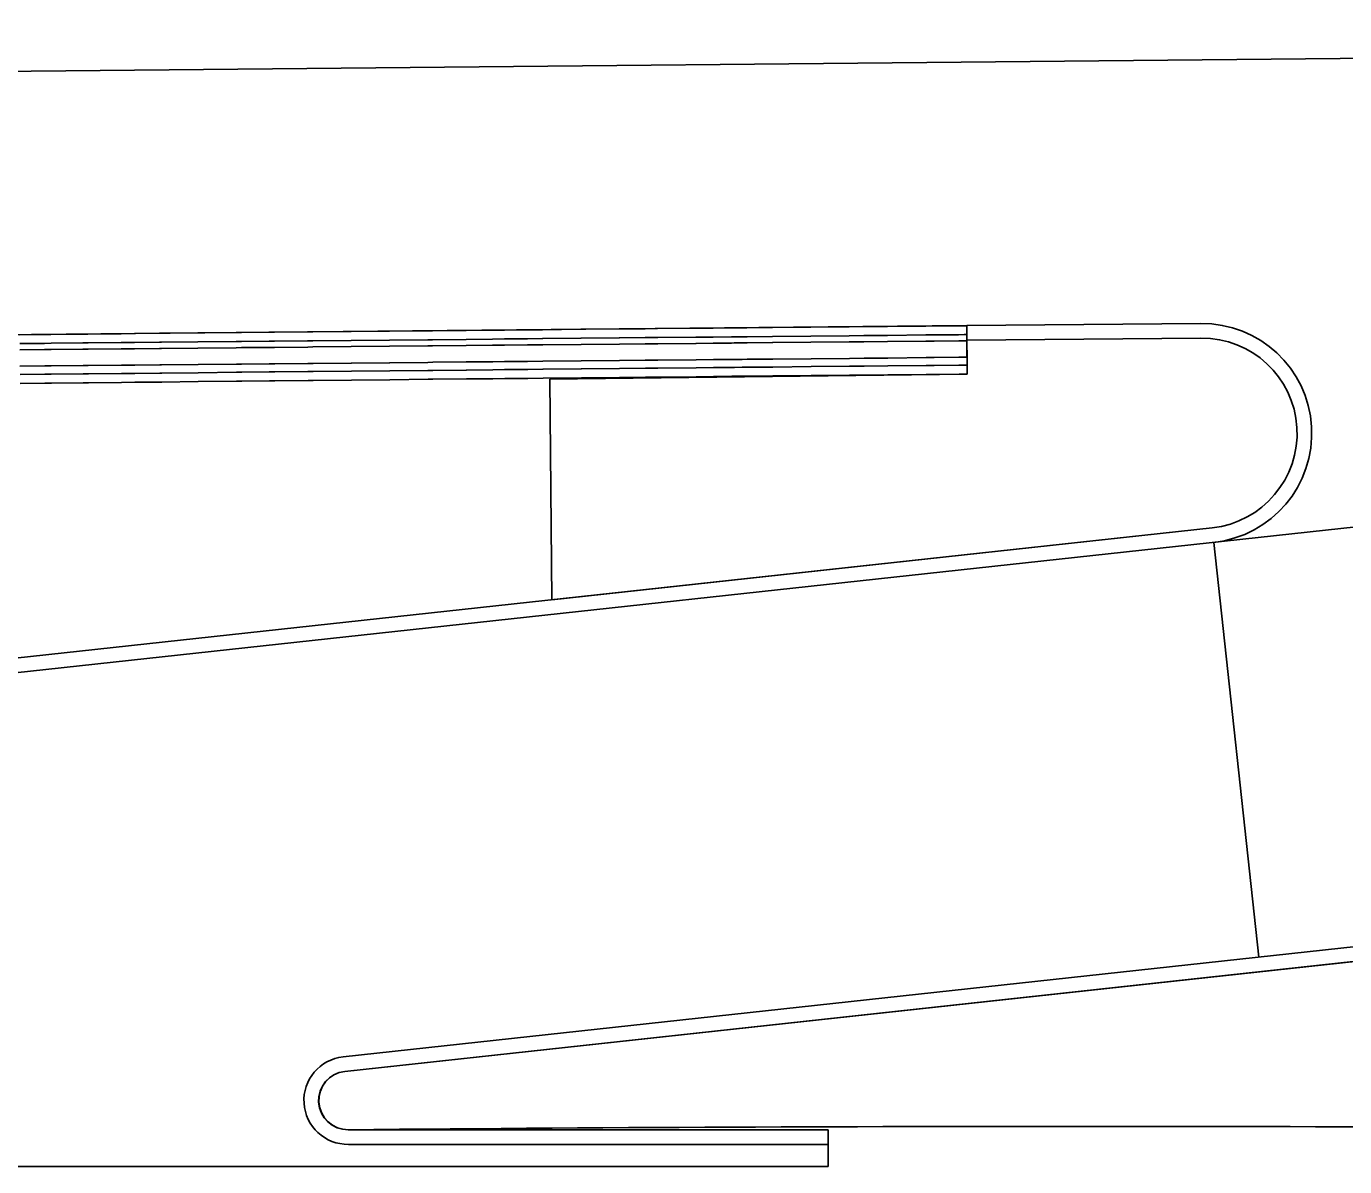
# Model space of a CAD drawing. Extents: x 2145380 to 2157287, y 139568 to 149130.
# Drawn here: x 2146175.8 to 2146235.8, y 142952.4 to 143004.3 of the extents above; entities that cross this region are included whole.
import ezdxf

# ---------------------------------------------------------------- set-up
doc = ezdxf.new("R2010")
doc.units = 0
doc.layers.add('PR_PREVIOUSLY CONSTRUCTED', color=7, linetype='Continuous')

msp = doc.modelspace()

# ---------------------------------------------------------------- linework, layer by layer
at = {"layer": 'PR_PREVIOUSLY CONSTRUCTED'}
for p, q in [((2146390.611, 143004.326), (2146054.286, 143001.137)), ((2146218.568, 142990.694), (2146054.4, 142989.138)), ((2146218.568, 142990.694), (2146229.228, 142990.795)), ((2146218.588, 142988.492), (2146218.568, 142990.693)), ((2146218.574, 142990.027), (2146229.234, 142990.128)), ((2146149.303, 142972.055), (2146271.044, 142985.315)), ((2146149.231, 142972.717), (2146229.745, 142981.488)), ((2146229.817, 142980.825), (2146231.874, 142961.936)), ((2146190.182, 142957.395), (2146392.33, 142979.414)), ((2146190.254, 142956.732), (2146392.402, 142978.751)), ((2146190.425, 142954.074), (2146212.27, 142954.063)), ((2146212.27, 142954.063), (2146212.269, 142952.396)), ((2146190.425, 142953.407), (2146212.27, 142953.396))]:
    msp.add_line(p, q, dxfattribs=at)
for points in [[(2146175.459, 142990.284), (2146176.589, 142990.295), (2146176.593, 142990.295), (2146176.883, 142990.298), (2146178.333, 142990.312), (2146178.337, 142990.312), (2146178.565, 142990.314), (2146178.569, 142990.314), (2146180.077, 142990.328), (2146180.081, 142990.328), (2146180.685, 142990.334), (2146181.821, 142990.345), (2146181.825, 142990.345), (2146181.907, 142990.345), (2146183.565, 142990.361), (2146183.569, 142990.361), (2146185.309, 142990.378), (2146185.313, 142990.378), (2146185.55, 142990.38), (2146186.807, 142990.392), (2146186.808, 142990.392), (2146186.898, 142990.393), (2146186.931, 142990.393), (2146187.053, 142990.394), (2146187.057, 142990.394), (2146188.565, 142990.409), (2146188.569, 142990.409), (2146188.798, 142990.411), (2146188.801, 142990.411), (2146190.542, 142990.427), (2146190.546, 142990.427), (2146192.286, 142990.444), (2146192.29, 142990.444), (2146194.03, 142990.46), (2146194.034, 142990.46), (2146194.25, 142990.462), (2146195.774, 142990.477), (2146195.778, 142990.477), (2146196.98, 142990.488), (2146197.518, 142990.493), (2146197.522, 142990.494), (2146198.565, 142990.503), (2146198.568, 142990.503), (2146199.262, 142990.51), (2146199.266, 142990.51), (2146201.006, 142990.527), (2146201.01, 142990.527), (2146202.75, 142990.543), (2146202.754, 142990.543), (2146203.926, 142990.554), (2146204.495, 142990.56), (2146204.498, 142990.56), (2146206.239, 142990.576), (2146206.243, 142990.576), (2146207.028, 142990.584), (2146207.862, 142990.592), (2146207.983, 142990.593), (2146207.987, 142990.593), (2146208.327, 142990.596), (2146208.328, 142990.596), (2146208.564, 142990.598), (2146208.568, 142990.598), (2146209.727, 142990.609), (2146209.731, 142990.609), (2146211.471, 142990.626), (2146211.475, 142990.626), (2146213.215, 142990.642), (2146213.219, 142990.642), (2146213.881, 142990.649), (2146214.959, 142990.659), (2146214.963, 142990.659), (2146216.703, 142990.675), (2146216.707, 142990.675), (2146217.076, 142990.679), (2146218.199, 142990.69), (2146218.447, 142990.692), (2146218.451, 142990.692), (2146218.564, 142990.693), (2146218.568, 142990.693)], [(2146175.463, 142989.878), (2146176.593, 142989.889), (2146176.597, 142989.889), (2146176.887, 142989.892), (2146178.337, 142989.905), (2146178.341, 142989.905), (2146178.569, 142989.908), (2146178.573, 142989.908), (2146180.081, 142989.922), (2146180.085, 142989.922), (2146180.689, 142989.928), (2146181.825, 142989.938), (2146181.829, 142989.938), (2146181.911, 142989.939), (2146183.569, 142989.955), (2146183.573, 142989.955), (2146185.313, 142989.972), (2146185.317, 142989.972), (2146185.554, 142989.974), (2146186.811, 142989.986), (2146186.812, 142989.986), (2146186.902, 142989.987), (2146186.935, 142989.987), (2146187.057, 142989.988), (2146187.061, 142989.988), (2146188.569, 142990.002), (2146188.573, 142990.002), (2146188.801, 142990.005), (2146188.805, 142990.005), (2146190.546, 142990.021), (2146190.549, 142990.021), (2146192.29, 142990.038), (2146192.294, 142990.038), (2146194.034, 142990.054), (2146194.038, 142990.054), (2146194.254, 142990.056), (2146195.778, 142990.071), (2146195.782, 142990.071), (2146196.983, 142990.082), (2146197.522, 142990.087), (2146197.526, 142990.087), (2146198.568, 142990.097), (2146198.572, 142990.097), (2146199.266, 142990.104), (2146199.27, 142990.104), (2146201.01, 142990.12), (2146201.014, 142990.12), (2146202.754, 142990.137), (2146202.758, 142990.137), (2146203.93, 142990.148), (2146204.498, 142990.153), (2146204.502, 142990.153), (2146206.243, 142990.17), (2146206.246, 142990.17), (2146207.032, 142990.177), (2146207.866, 142990.185), (2146207.987, 142990.186), (2146207.99, 142990.186), (2146208.331, 142990.19), (2146208.332, 142990.19), (2146208.568, 142990.192), (2146208.572, 142990.192), (2146209.731, 142990.203), (2146209.735, 142990.203), (2146211.475, 142990.22), (2146211.479, 142990.22), (2146213.219, 142990.236), (2146213.223, 142990.236), (2146213.885, 142990.242), (2146214.963, 142990.253), (2146214.967, 142990.253), (2146216.707, 142990.269), (2146216.711, 142990.269), (2146217.08, 142990.273), (2146218.202, 142990.283), (2146218.451, 142990.286), (2146218.455, 142990.286), (2146218.568, 142990.287), (2146218.571, 142990.287)], [(2146175.466, 142989.597), (2146176.595, 142989.608), (2146176.599, 142989.608), (2146176.89, 142989.61), (2146178.339, 142989.624), (2146178.343, 142989.624), (2146178.572, 142989.626), (2146178.576, 142989.626), (2146180.084, 142989.641), (2146180.087, 142989.641), (2146180.692, 142989.646), (2146181.828, 142989.657), (2146181.832, 142989.657), (2146181.914, 142989.658), (2146183.572, 142989.674), (2146183.576, 142989.674), (2146185.316, 142989.69), (2146185.32, 142989.69), (2146185.556, 142989.693), (2146186.814, 142989.704), (2146186.815, 142989.704), (2146186.904, 142989.705), (2146186.938, 142989.706), (2146187.06, 142989.707), (2146187.064, 142989.707), (2146188.572, 142989.721), (2146188.575, 142989.721), (2146188.804, 142989.723), (2146188.808, 142989.723), (2146190.548, 142989.74), (2146190.552, 142989.74), (2146192.292, 142989.756), (2146192.296, 142989.756), (2146194.036, 142989.773), (2146194.04, 142989.773), (2146194.256, 142989.775), (2146195.781, 142989.789), (2146195.784, 142989.79), (2146196.986, 142989.801), (2146197.525, 142989.806), (2146197.529, 142989.806), (2146198.571, 142989.816), (2146198.575, 142989.816), (2146199.269, 142989.823), (2146199.273, 142989.823), (2146201.013, 142989.839), (2146201.017, 142989.839), (2146202.757, 142989.856), (2146202.761, 142989.856), (2146203.932, 142989.867), (2146204.501, 142989.872), (2146204.505, 142989.872), (2146206.245, 142989.889), (2146206.249, 142989.889), (2146207.035, 142989.896), (2146207.869, 142989.904), (2146207.989, 142989.905), (2146207.993, 142989.905), (2146208.334, 142989.908), (2146208.335, 142989.908), (2146208.571, 142989.911), (2146208.575, 142989.911), (2146209.733, 142989.922), (2146209.737, 142989.922), (2146211.478, 142989.938), (2146211.481, 142989.938), (2146213.222, 142989.955), (2146213.225, 142989.955), (2146213.888, 142989.961), (2146214.966, 142989.971), (2146214.97, 142989.971), (2146216.71, 142989.988), (2146216.714, 142989.988), (2146217.083, 142989.991), (2146218.205, 142990.002), (2146218.454, 142990.004), (2146218.458, 142990.004), (2146218.57, 142990.006), (2146218.574, 142990.006)], [(2146229.234, 142990.128), (2146218.574, 142990.027), (2146218.588, 142988.492), (2146199.59, 142988.262)], [(2146175.473, 142988.847), (2146176.602, 142988.858), (2146176.606, 142988.858), (2146176.897, 142988.86), (2146178.347, 142988.874), (2146178.35, 142988.874), (2146178.579, 142988.876), (2146178.583, 142988.876), (2146180.091, 142988.891), (2146180.095, 142988.891), (2146180.699, 142988.896), (2146181.835, 142988.907), (2146181.839, 142988.907), (2146181.921, 142988.908), (2146183.579, 142988.924), (2146183.583, 142988.924), (2146185.323, 142988.94), (2146185.327, 142988.94), (2146185.564, 142988.943), (2146186.821, 142988.954), (2146186.822, 142988.955), (2146186.911, 142988.955), (2146186.945, 142988.956), (2146187.067, 142988.957), (2146187.071, 142988.957), (2146188.579, 142988.971), (2146188.583, 142988.971), (2146188.811, 142988.973), (2146188.815, 142988.973), (2146190.555, 142988.99), (2146190.559, 142988.99), (2146192.299, 142989.006), (2146192.303, 142989.006), (2146194.044, 142989.023), (2146194.047, 142989.023), (2146194.263, 142989.025), (2146195.788, 142989.04), (2146195.792, 142989.04), (2146196.993, 142989.051), (2146197.532, 142989.056), (2146197.536, 142989.056), (2146198.578, 142989.066), (2146198.582, 142989.066), (2146199.276, 142989.073), (2146199.28, 142989.073), (2146201.02, 142989.089), (2146201.024, 142989.089), (2146202.764, 142989.106), (2146202.768, 142989.106), (2146203.94, 142989.117), (2146204.508, 142989.122), (2146204.512, 142989.122), (2146206.252, 142989.139), (2146206.256, 142989.139), (2146207.042, 142989.146), (2146207.876, 142989.154), (2146207.996, 142989.155), (2146208, 142989.155), (2146208.341, 142989.159), (2146208.342, 142989.159), (2146208.578, 142989.161), (2146208.582, 142989.161), (2146209.741, 142989.172), (2146209.744, 142989.172), (2146211.485, 142989.188), (2146211.488, 142989.188), (2146213.229, 142989.205), (2146213.233, 142989.205), (2146213.895, 142989.211), (2146214.973, 142989.221), (2146214.977, 142989.221), (2146216.717, 142989.238), (2146216.721, 142989.238), (2146217.09, 142989.241), (2146218.212, 142989.252), (2146218.461, 142989.254), (2146218.465, 142989.254), (2146218.577, 142989.256), (2146218.581, 142989.256)], [(2146175.476, 142988.467), (2146176.606, 142988.479), (2146176.61, 142988.479), (2146176.901, 142988.482), (2146178.35, 142988.497), (2146178.354, 142988.497), (2146178.583, 142988.499), (2146178.587, 142988.499), (2146180.094, 142988.515), (2146180.098, 142988.515), (2146180.703, 142988.521), (2146181.838, 142988.533), (2146181.842, 142988.533), (2146181.925, 142988.534), (2146183.582, 142988.552), (2146183.586, 142988.552), (2146185.327, 142988.57), (2146185.33, 142988.57), (2146185.567, 142988.572), (2146186.824, 142988.585), (2146186.825, 142988.585), (2146186.915, 142988.586), (2146186.948, 142988.587), (2146187.071, 142988.588), (2146187.074, 142988.588), (2146188.582, 142988.603), (2146188.586, 142988.603), (2146188.815, 142988.605), (2146188.819, 142988.605), (2146190.559, 142988.623), (2146190.563, 142988.623), (2146192.303, 142988.64), (2146192.307, 142988.64), (2146194.047, 142988.657), (2146194.051, 142988.657), (2146194.267, 142988.659), (2146195.791, 142988.674), (2146195.795, 142988.674), (2146196.997, 142988.686), (2146197.535, 142988.691), (2146197.539, 142988.691), (2146198.582, 142988.702), (2146198.586, 142988.702), (2146199.279, 142988.709), (2146199.283, 142988.709), (2146201.023, 142988.726), (2146201.027, 142988.726), (2146202.768, 142988.743), (2146202.771, 142988.743), (2146203.943, 142988.754), (2146204.512, 142988.76), (2146204.515, 142988.76), (2146206.256, 142988.777), (2146206.26, 142988.777), (2146207.045, 142988.785), (2146207.879, 142988.793), (2146208, 142988.794), (2146208.004, 142988.794), (2146208.345, 142988.798), (2146208.346, 142988.798), (2146208.581, 142988.8), (2146208.585, 142988.8), (2146209.744, 142988.811), (2146209.748, 142988.811), (2146211.488, 142988.829), (2146211.492, 142988.829), (2146213.232, 142988.846), (2146213.236, 142988.846), (2146213.898, 142988.852), (2146214.976, 142988.863), (2146214.98, 142988.863), (2146216.72, 142988.88), (2146216.724, 142988.88), (2146217.093, 142988.883), (2146218.216, 142988.894), (2146218.464, 142988.897), (2146218.468, 142988.897), (2146218.585, 142988.898)], [(2146175.48, 142988.061), (2146176.61, 142988.072), (2146176.614, 142988.072), (2146176.905, 142988.075), (2146178.354, 142988.091), (2146178.358, 142988.091), (2146178.587, 142988.093), (2146178.59, 142988.093), (2146180.098, 142988.109), (2146180.102, 142988.109), (2146180.706, 142988.115), (2146181.842, 142988.127), (2146181.846, 142988.127), (2146181.928, 142988.128), (2146183.586, 142988.145), (2146183.59, 142988.145), (2146185.33, 142988.164), (2146185.334, 142988.164), (2146185.571, 142988.166), (2146186.828, 142988.179), (2146186.829, 142988.179), (2146186.919, 142988.18), (2146186.952, 142988.18), (2146187.074, 142988.182), (2146187.078, 142988.182), (2146188.586, 142988.197), (2146188.59, 142988.197), (2146188.819, 142988.199), (2146188.822, 142988.199), (2146190.563, 142988.216), (2146190.567, 142988.216), (2146192.307, 142988.233), (2146192.311, 142988.233), (2146194.051, 142988.251), (2146194.055, 142988.251), (2146194.271, 142988.253), (2146195.795, 142988.268), (2146195.799, 142988.268), (2146197.001, 142988.28), (2146197.539, 142988.285), (2146197.543, 142988.285), (2146198.586, 142988.295), (2146198.589, 142988.295), (2146199.283, 142988.302), (2146199.287, 142988.302), (2146201.027, 142988.319), (2146201.031, 142988.319), (2146202.771, 142988.337), (2146202.775, 142988.337), (2146203.947, 142988.348), (2146204.515, 142988.354), (2146204.519, 142988.354), (2146206.26, 142988.371), (2146206.263, 142988.371), (2146207.049, 142988.379), (2146207.883, 142988.387), (2146208.004, 142988.388), (2146208.008, 142988.388), (2146208.348, 142988.391), (2146208.349, 142988.391), (2146208.585, 142988.394), (2146208.589, 142988.394), (2146209.748, 142988.405), (2146209.752, 142988.405), (2146211.492, 142988.422), (2146211.496, 142988.422), (2146213.236, 142988.439), (2146213.24, 142988.439), (2146213.902, 142988.446), (2146214.98, 142988.456), (2146214.984, 142988.456), (2146216.724, 142988.474), (2146216.728, 142988.474), (2146217.097, 142988.477), (2146218.22, 142988.488), (2146218.468, 142988.491), (2146218.472, 142988.491), (2146218.588, 142988.492)], [(2146199.59, 142988.262), (2146199.685, 142978.213), (2146229.745, 142981.488)], [(2146190.254, 142956.732), (2146392.402, 142978.751)], [(2146174.534, 142952.393), (2146212.269, 142952.396)]]:
    msp.add_lwpolyline(points, dxfattribs=at)
for centre, radius, start, end in [((2146229.275, 142985.795), 5, 276.2165, 90.54316), ((2146229.275, 142985.795), 4.333, 276.2165, 90.54316), ((2146229.275, 142985.795), 4.333, 276.2165, 90.54316), ((2146190.399, 142955.407), 2, 96.21652, 270.74839), ((2146190.399, 142955.407), 1.333, 96.21652, 270.74839), ((2146190.413, 142955.408), 1.334, 96.82604, 270.5268), ((2146223.914, 139311.9), 3642.328, 89.36047, 90.526798)]:
    msp.add_arc(centre, radius, start, end, dxfattribs=at)

doc.saveas('drawing.dxf')
